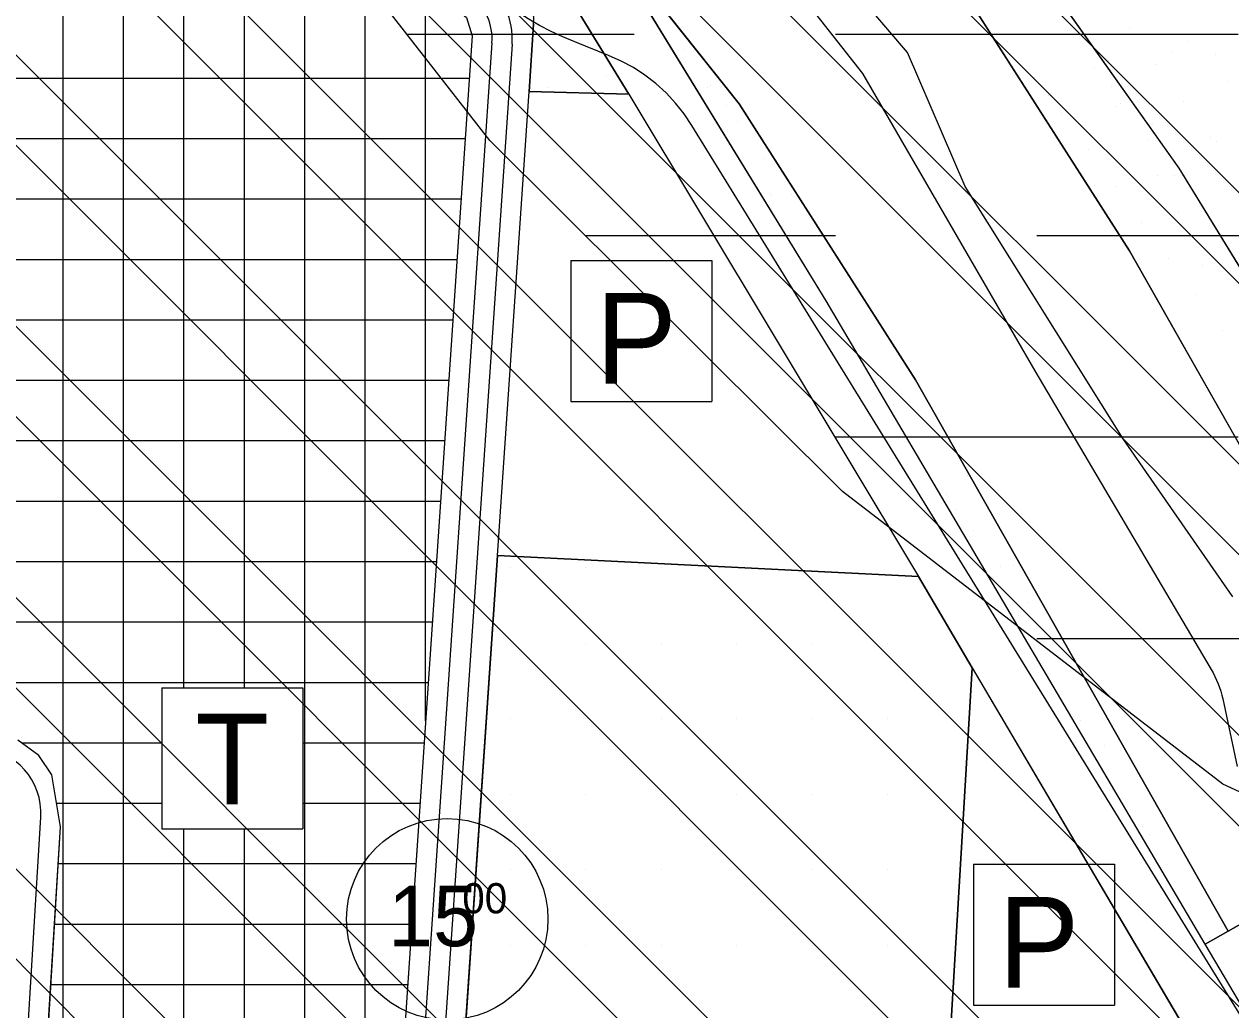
# Model space of a CAD drawing. Extents: x 419109 to 421295, y 4452223 to 4457798.
# Drawn here: x 420631 to 420930.6, y 4456264.7 to 4456509.4 of the extents above; entities that cross this region are included whole.
import ezdxf

# ---------------------------------------------------------------- set-up
doc = ezdxf.new("R2010")
doc.units = 0
for name, color, linetype in [('ADAKENARI', 7, 'Continuous'), ('Default', 7, 'Continuous'), ('KALDIRIM_FAT', 7, 'Continuous'), ('KD_DAIRE', 7, 'Continuous'), ('KD_YGEN', 7, 'Continuous'), ('PL_AYA_BOLGE_PARKI', 7, 'Continuous'), ('PL_AYA_PARK_DINLENME', 7, 'Continuous'), ('PL_SAY_SPOR', 7, 'Continuous'), ('PL_TA_K_DERE', 7, 'Continuous'), ('PL_TA_K_OTOPARK', 7, 'Continuous'), ('PL_TİCARET', 7, 'Continuous'), ('SEMBOL_FAT', 7, 'Continuous'), ('SN_TASKIN', 7, 'Continuous'), ('SN_TR_SIVILASMA', 7, 'Continuous'), ('SN_TR_TASKIN', 7, 'Continuous'), ('TR_PARKALANI', 7, 'Continuous'), ('TRFAT_PARKALANI', 7, 'Continuous'), ('TRFAT_SPOR', 7, 'Continuous'), ('TRFAT_TİCARET', 7, 'Continuous')]:
    doc.layers.add(name, color=color, linetype=linetype)

# ---------------------------------------------------------------- blocks, each defined once
blk = doc.blocks.new('POINT_DISPLAY')
at = {"layer": 'Default'}
blk.add_line((0, 0), (0, 0), dxfattribs=at)

msp = doc.modelspace()

# ---------------------------------------------------------------- linework, layer by layer
at = {"layer": 'ADAKENARI'}
for p, q in [((420758.35, 4456552.55), (420808.54, 4456489.62)), ((420862.75, 4456551.08), (420917.7, 4456473.63)), ((420905.43, 4456453.12), (420859.03, 4456525.74)), ((420830.14, 4456440.67), (420780.57, 4456521.61)), ((420740.82, 4456510.98), (420742.27, 4456506.47)), ((420781.13, 4456491.97), (420768.79, 4456512.12)), ((420757.5, 4456509.37), (420756.36, 4456492.63)), ((420742.27, 4456506.47), (420713.73, 4456087.47)), ((420748.52, 4456377.44), (420756.36, 4456492.63)), ((420756.36, 4456492.63), (420781.13, 4456491.97)), ((420781.13, 4456491.97), (420853.02, 4456372.3)), ((420808.54, 4456489.62), (420852.3, 4456421.11)), ((420917.7, 4456473.63), (421125.1, 4456134.88)), ((420983.89, 4456314.84), (420905.43, 4456453.12)), ((420924.23, 4456280.99), (420830.14, 4456440.67)), ((420852.3, 4456421.11), (420929.96, 4456284.24)), ((420748.52, 4456377.44), (420731.55, 4456128.29)), ((420748.52, 4456377.44), (420853.02, 4456372.3)), ((420866.39, 4456349.6), (420853.02, 4456372.3)), ((420866.39, 4456349.6), (420858.4, 4456215.86)), ((420866.39, 4456349.6), (420927.08, 4456246.62)), ((420634.68, 4456327.8), (420629.47, 4456331.61)), ((420637.88, 4456323.02), (420634.68, 4456327.8)), ((420640, 4456310.1), (420637.88, 4456323.02)), ((420929.96, 4456284.24), (420983.89, 4456314.84)), ((420623.45, 4456037.14), (420640, 4456310.1)), ((420924.23, 4456280.99), (420929.96, 4456284.24)), ((420960.94, 4456218.7), (420924.23, 4456280.99))]:
    msp.add_line(p, q, dxfattribs=at)
at = {"layer": 'KALDIRIM_FAT'}
for p, q in [((420747.16, 4456504.72), (420717.95, 4456075.79)), ((420752.15, 4456504.38), (420722.9, 4456074.87)), ((420618.56, 4456039.04), (420635.14, 4456312.53))]:
    msp.add_line(p, q, dxfattribs=at)
for centre, radius, start, end in [((420733.33, 4456505.66), 18.86, 356.1033, 50.6765), ((420733.33, 4456505.66), 13.86, 356.1033, 50.6765), ((420618.88, 4456313.52), 16.29, 356.5303, 86.3195)]:
    msp.add_arc(centre, radius, start, end, dxfattribs=at)
at = {"layer": 'KD_DAIRE'}
msp.add_circle((420736.04, 4456287.19), 25, dxfattribs=at)
at = {"layer": 'PL_AYA_BOLGE_PARKI'}
msp.add_lwpolyline([(420862.75, 4456551.08), (420917.7, 4456473.63), (421125.1, 4456134.88)], dxfattribs=at)
at = {"layer": 'PL_AYA_PARK_DINLENME'}
for points in [[(420398.45, 4456770.44), (420341.54, 4456780.97), (420343.75, 4456814.1), (420500.97, 4456742.52), (420572.51, 4456705.35), (420639.69, 4456661.01), (420701.86, 4456609.89), (420758.35, 4456552.55), (420808.54, 4456489.62), (420852.3, 4456421.11), (420929.96, 4456284.24), (420924.23, 4456280.99), (420830.14, 4456440.67), (420780.57, 4456521.61), (420657.58, 4456639.75), (420530.8, 4456712.43), (420483.24, 4456735.93), (420462.9, 4456746.95), (420444.36, 4456753.77)], [(420756.36, 4456492.63), (420757.5, 4456509.37), (420757.51, 4456510.98), (420757.34, 4456512.57), (420756.97, 4456514.14), (420756.42, 4456515.65), (420755.7, 4456517.08), (420754.81, 4456518.42), (420753.76, 4456519.64), (420752.58, 4456520.73), (420578.41, 4456663.41), (420580.89, 4456666.43), (420648.52, 4456627.66), (420768.79, 4456512.12), (420781.13, 4456491.97)]]:
    msp.add_lwpolyline(points, close=True, dxfattribs=at)
for points in [[(420617.16, 4456779.27), (420632.27, 4456769.91), (420647.17, 4456760.24), (420661.86, 4456750.24), (420676.33, 4456739.93), (420690.57, 4456729.31), (420704.58, 4456718.38), (420718.35, 4456707.15), (420731.88, 4456695.63), (420745.15, 4456683.82), (420758.17, 4456671.73), (420770.92, 4456659.36), (420783.4, 4456646.71), (420795.61, 4456633.8), (420807.53, 4456620.63), (420819.17, 4456607.2), (420830.52, 4456593.53), (420841.57, 4456579.61), (420852.31, 4456565.46), (420862.75, 4456551.08), (420917.7, 4456473.63), (421125.1, 4456134.88)], [(420620.52, 4456702.44), (420647.1, 4456684.72), (420666.31, 4456672.9), (420689.94, 4456655.91), (420715.78, 4456636.71), (420731.29, 4456611.6), (420747.54, 4456592.4), (420806.62, 4456538.49), (420839.11, 4456497.14), (420881.95, 4456423.29), (420925.71, 4456349.17), (420926.2, 4456348.31), (420926.65, 4456347.43), (420927.06, 4456346.54), (420927.44, 4456345.63), (420927.78, 4456344.7), (420928.08, 4456343.77), (420928.34, 4456342.82), (420928.57, 4456341.86), (420932.17, 4456325.07)], [(421036.85, 4456094.94), (420796.81, 4456484.25), (420794.89, 4456487.1), (420792.75, 4456489.78), (420790.4, 4456492.29), (420787.86, 4456494.6), (420785.14, 4456496.7), (420782.27, 4456498.58), (420779.25, 4456500.22), (420776.11, 4456501.62), (420767.72, 4456504.94), (420764.74, 4456506.2), (420761.81, 4456507.57), (420758.95, 4456509.07), (420756.14, 4456510.68), (420753.41, 4456512.4), (420750.75, 4456514.23), (420748.16, 4456516.17), (420745.66, 4456518.22), (420541.58, 4456692.09)], [(420931.05, 4456367.23), (420903.88, 4456406.47), (420864.64, 4456469.11), (420850.3, 4456502.32), (420823.88, 4456533.26)]]:
    msp.add_lwpolyline(points, dxfattribs=at)
at = {"layer": 'PL_SAY_SPOR'}
msp.add_lwpolyline([(420858.4, 4456215.86), (420846.76, 4456021.02), (420843.59, 4456018.22), (420716.31, 4456026.52), (420714.2, 4456029.58), (420727.85, 4456073.98), (420731.55, 4456128.29), (420748.52, 4456377.44), (420853.02, 4456372.3), (420866.39, 4456349.6)], close=True, dxfattribs=at)
at = {"layer": 'PL_TA_K_DERE'}
msp.add_lwpolyline([(420859.03, 4456525.74), (420905.43, 4456453.12), (420983.89, 4456314.84), (420929.96, 4456284.24), (420852.3, 4456421.11), (420808.54, 4456489.62), (420758.35, 4456552.55), (420701.86, 4456609.89), (420639.69, 4456661.01), (420572.51, 4456705.35), (420500.97, 4456742.52), (420343.75, 4456814.1), (420348.15, 4456880.22), (420452.95, 4456832.51), (420528.13, 4456798.28), (420603.97, 4456758.88), (420676.56, 4456710.96), (420743.75, 4456655.72), (420804.8, 4456593.75)], close=True, dxfattribs=at)
for points in [[(420620.52, 4456702.44), (420647.1, 4456684.72), (420666.31, 4456672.9), (420689.94, 4456655.91), (420715.78, 4456636.71), (420731.29, 4456611.6), (420747.54, 4456592.4), (420806.62, 4456538.49), (420839.11, 4456497.14), (420881.95, 4456423.29), (420925.71, 4456349.17), (420926.2, 4456348.31), (420926.65, 4456347.43), (420927.06, 4456346.54), (420927.44, 4456345.63), (420927.78, 4456344.7), (420928.08, 4456343.77), (420928.34, 4456342.82), (420928.57, 4456341.86), (420932.17, 4456325.07)], [(420931.05, 4456367.23), (420903.88, 4456406.47), (420864.64, 4456469.11), (420850.3, 4456502.32), (420823.88, 4456533.26)]]:
    msp.add_lwpolyline(points, dxfattribs=at)
at = {"layer": 'PL_TA_K_OTOPARK'}
for points in [[(420748.52, 4456377.44), (420756.36, 4456492.63), (420781.13, 4456491.97), (420853.02, 4456372.3)], [(420866.39, 4456349.6), (420927.08, 4456246.62), (420873.37, 4456214.97), (420858.4, 4456215.86)]]:
    msp.add_lwpolyline(points, close=True, dxfattribs=at)
at = {"layer": 'PL_TİCARET'}
for points in [[(420605.44, 4456621.88), (420740.82, 4456510.98), (420742.27, 4456506.47), (420713.73, 4456087.47)], [(420623.45, 4456037.14), (420640, 4456310.1), (420637.88, 4456323.02), (420634.68, 4456327.8), (420629.47, 4456331.61)]]:
    msp.add_lwpolyline(points, dxfattribs=at)
at = {"layer": 'SEMBOL_FAT'}
for p, q in [((420766.74, 4456450.73), (420766.74, 4456415.73)), ((420766.74, 4456450.73), (420801.74, 4456450.73)), ((420801.74, 4456450.73), (420801.74, 4456415.73)), ((420766.74, 4456415.73), (420801.74, 4456415.73)), ((420665.19, 4456344.64), (420665.19, 4456309.64)), ((420665.19, 4456344.64), (420700.19, 4456344.64)), ((420700.19, 4456344.64), (420700.19, 4456309.64)), ((420665.19, 4456309.64), (420700.19, 4456309.64)), ((420866.68, 4456300.82), (420866.68, 4456265.82)), ((420866.68, 4456300.82), (420901.68, 4456300.82)), ((420901.68, 4456300.82), (420901.68, 4456265.82)), ((420866.68, 4456265.82), (420901.68, 4456265.82))]:
    msp.add_line(p, q, dxfattribs=at)
at = {"layer": 'SN_TASKIN'}
msp.add_lwpolyline([(421279.09, 4456215.61), (421195.31, 4456240.09), (421032.23, 4456272.97), (420928.59, 4456320.69), (420834.21, 4456393.35), (420746.64, 4456480.52), (420663.92, 4456586.47), (420574.11, 4456669.5), (420422.96, 4456744.08), (420282.11, 4456812), (420160.8, 4456835.05), (420091.41, 4456837.4), (419960.89, 4456961.81), (419854.4, 4457049.62), (419750.61, 4457217.33), (419705.67, 4457319.89), (419669.27, 4457550.58), (419656.39, 4457729.95), (419636.42, 4457793.06)], dxfattribs=at)
at = {"layer": 'SN_TR_SIVILASMA'}
for p, q in [((421278.12, 4456121.97), (419993.97, 4457406.12)), ((421277.88, 4456099.75), (419987.89, 4457389.75)), ((421277.42, 4456055.31), (419975.73, 4457357.01)), ((421277.19, 4456033.09), (419969.65, 4457340.64)), ((421276.73, 4455988.66), (419957.49, 4457307.89)), ((421276.49, 4455966.44), (419971.97, 4457270.96)), ((421276.03, 4455922), (420004.05, 4457193.98)), ((421275.8, 4455899.78), (420015.35, 4457160.22)), ((421275.33, 4455855.34), (420037.81, 4457092.87)), ((421275.1, 4455833.12), (420049.03, 4457059.2)), ((421274.64, 4455788.69), (420075.79, 4456987.53)), ((421274.41, 4455766.47), (420135.66, 4456905.22)), ((421273.94, 4455722.03), (420248.84, 4456747.14)), ((421273.71, 4455699.81), (420266.8, 4456706.72)), ((421273.25, 4455655.37), (420276.01, 4456652.61)), ((421273.02, 4455633.15), (420276.28, 4456629.89))]:
    msp.add_line(p, q, dxfattribs=at)
at = {"layer": 'SN_TR_TASKIN'}
for p, q in [((420726.04, 4456506.9), (420782.43, 4456506.9)), ((420832.43, 4456506.9), (420932.43, 4456506.9)), ((420770.37, 4456456.9), (420832.43, 4456456.9)), ((420882.43, 4456456.9), (420982.43, 4456456.9)), ((420832.43, 4456406.9), (420932.43, 4456406.9)), ((420882.43, 4456356.9), (420982.43, 4456356.9))]:
    msp.add_line(p, q, dxfattribs=at)
at = {"layer": 'TRFAT_PARKALANI'}
for p, q in [((420769, 4456505.27), (420769, 4456505.27)), ((420794.86, 4456503.08), (420794.86, 4456503.08)), ((420775.66, 4456496.29), (420775.66, 4456496.29)), ((420760.89, 4456493.68), (420760.89, 4456493.68)), ((420800.54, 4456493.64), (420800.54, 4456493.64)), ((420801.52, 4456494.1), (420801.52, 4456494.1)), ((420805.31, 4456489.11), (420805.31, 4456489.11)), ((420808.18, 4456485.12), (420808.18, 4456485.12)), ((420814.84, 4456476.14), (420814.84, 4456476.14)), ((420815.99, 4456467.45), (420815.99, 4456467.45)), ((420816.61, 4456466.81), (420816.61, 4456466.81)), ((420821.5, 4456467.17), (420821.5, 4456467.17)), ((420828.17, 4456458.19), (420828.17, 4456458.19)), ((420827.91, 4456444.51), (420827.91, 4456444.51)), ((420831.45, 4456441.25), (420831.45, 4456441.25)), ((420846.9, 4456415.06), (420846.9, 4456415.06)), ((420853.36, 4456401.7), (420853.36, 4456401.7)), ((420865.28, 4456397.3), (420865.28, 4456397.3)), ((420860.02, 4456392.72), (420860.02, 4456392.72)), ((420862.35, 4456388.86), (420862.35, 4456388.86)), ((420866.68, 4456383.74), (420866.68, 4456383.74)), ((420876.58, 4456375), (420876.58, 4456375)), ((420873.34, 4456374.76), (420873.34, 4456374.76)), ((420880, 4456365.78), (420880, 4456365.78)), ((420877.81, 4456362.67), (420877.81, 4456362.67)), ((420886.66, 4456356.8), (420886.66, 4456356.8)), ((420887.88, 4456352.7), (420887.88, 4456352.7)), ((420893.32, 4456347.82), (420893.32, 4456347.82)), ((420893.26, 4456336.47), (420893.26, 4456336.47)), ((420899.18, 4456330.4), (420899.18, 4456330.4)), ((420908.71, 4456310.28), (420908.71, 4456310.28)), ((420910.48, 4456308.1), (420910.48, 4456308.1)), ((420918.51, 4456291.34), (420918.51, 4456291.34)), ((420921.77, 4456285.8), (420921.77, 4456285.8)), ((420924.17, 4456284.08), (420924.17, 4456284.08)), ((420925.17, 4456282.36), (420925.17, 4456282.36))]:
    msp.add_line(p, q, dxfattribs=at)
at = {"layer": 'TRFAT_SPOR'}
for p, q in [((420751.7, 4456374.47), (420751.7, 4456374.47)), ((420770.45, 4456374.47), (420770.45, 4456374.47)), ((420789.2, 4456374.47), (420789.2, 4456374.47)), ((420807.95, 4456374.47), (420807.95, 4456374.47)), ((420751.7, 4456355.72), (420751.7, 4456355.72)), ((420770.45, 4456355.72), (420770.45, 4456355.72)), ((420789.2, 4456355.72), (420789.2, 4456355.72)), ((420807.95, 4456355.72), (420807.95, 4456355.72)), ((420826.7, 4456355.72), (420826.7, 4456355.72)), ((420845.45, 4456355.72), (420845.45, 4456355.72)), ((420751.7, 4456336.97), (420751.7, 4456336.97)), ((420770.45, 4456336.97), (420770.45, 4456336.97)), ((420789.2, 4456336.97), (420789.2, 4456336.97)), ((420807.95, 4456336.97), (420807.95, 4456336.97)), ((420826.7, 4456336.97), (420826.7, 4456336.97)), ((420845.45, 4456336.97), (420845.45, 4456336.97)), ((420864.2, 4456336.97), (420864.2, 4456336.97)), ((420751.7, 4456318.22), (420751.7, 4456318.22)), ((420770.45, 4456318.22), (420770.45, 4456318.22)), ((420789.2, 4456318.22), (420789.2, 4456318.22)), ((420807.95, 4456318.22), (420807.95, 4456318.22)), ((420826.7, 4456318.22), (420826.7, 4456318.22)), ((420845.45, 4456318.22), (420845.45, 4456318.22)), ((420864.2, 4456318.22), (420864.2, 4456318.22)), ((420751.7, 4456299.47), (420751.7, 4456299.47)), ((420770.45, 4456299.47), (420770.45, 4456299.47)), ((420789.2, 4456299.47), (420789.2, 4456299.47)), ((420807.95, 4456299.47), (420807.95, 4456299.47)), ((420826.7, 4456299.47), (420826.7, 4456299.47)), ((420845.45, 4456299.47), (420845.45, 4456299.47)), ((420751.7, 4456280.72), (420751.7, 4456280.72)), ((420770.45, 4456280.72), (420770.45, 4456280.72)), ((420789.2, 4456280.72), (420789.2, 4456280.72)), ((420807.95, 4456280.72), (420807.95, 4456280.72)), ((420826.7, 4456280.72), (420826.7, 4456280.72)), ((420845.45, 4456280.72), (420845.45, 4456280.72))]:
    msp.add_line(p, q, dxfattribs=at)
at = {"layer": 'TRFAT_TİCARET'}
for p, q in [((420640.69, 4456031.44), (420640.69, 4456593)), ((420655.69, 4456033.98), (420655.69, 4456580.72)), ((420670.69, 4456344.64), (420670.69, 4456568.43)), ((420685.69, 4456344.64), (420685.69, 4456556.14)), ((420700.69, 4456067.15), (420700.69, 4456543.85)), ((420715.69, 4456116.24), (420715.69, 4456531.57)), ((420730.69, 4456336.46), (420730.69, 4456519.28)), ((420392.93, 4456495.99), (420741.56, 4456495.99)), ((420391.87, 4456480.99), (420740.53, 4456480.99)), ((420390.81, 4456465.99), (420739.51, 4456465.99)), ((420389.76, 4456450.99), (420738.49, 4456450.99)), ((420388.7, 4456435.99), (420737.47, 4456435.99)), ((420387.64, 4456420.99), (420736.45, 4456420.99)), ((420386.58, 4456405.99), (420735.43, 4456405.99)), ((420386.24, 4456390.99), (420734.4, 4456390.99)), ((420389.95, 4456375.99), (420733.38, 4456375.99)), ((420400.91, 4456360.99), (420732.36, 4456360.99)), ((420462.75, 4456345.99), (420731.34, 4456345.99)), ((420630.32, 4456330.99), (420665.19, 4456330.99)), ((420700.19, 4456330.99), (420730.32, 4456330.99)), ((420639.03, 4456315.99), (420665.19, 4456315.99)), ((420700.19, 4456315.99), (420729.3, 4456315.99)), ((420670.69, 4456042.41), (420670.69, 4456309.64)), ((420685.69, 4456052.45), (420685.69, 4456309.64)), ((420639.45, 4456300.99), (420728.27, 4456300.99)), ((420638.54, 4456285.99), (420727.25, 4456285.99)), ((420637.63, 4456270.99), (420726.23, 4456270.99))]:
    msp.add_line(p, q, dxfattribs=at)

# ---------------------------------------------------------------- block references
at = {"layer": 'TR_PARKALANI', "xscale": 0.1, "yscale": 0.10000000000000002}
for p in [(420889.98, 4456507.7), (420905.44, 4456508.24), (420875.2, 4456505.1), (420919.95, 4456505.01), (420915.77, 4456502.63), (420926.87, 4456501.86), (420896.64, 4456498.72), (420900.13, 4456500.31), (420912.1, 4456499.26), (420881.86, 4456496.12), (420929.68, 4456495.1), (420900.98, 4456494.01), (420885.34, 4456491.69), (420902.23, 4456489.04), (420903.3, 4456489.74), (420918.76, 4456490.28), (420888.53, 4456487.14), (420911.06, 4456484.5), (420909.96, 4456480.76), (420925.42, 4456481.3), (420927.07, 4456480.33), (420895.19, 4456478.16), (420912.28, 4456471.71), (420916.62, 4456471.78), (420896.64, 4456469.39), (420901.85, 4456469.18), (420917.69, 4456462.85), (420923.28, 4456462.8), (420908.51, 4456460.2), (420915.17, 4456451.22), (420923.58, 4456449.41), (420921.83, 4456442.24), (420928.49, 4456433.26), (420929.27, 4456273.18)]:
    msp.add_blockref('POINT_DISPLAY', p, dxfattribs=at)

# ---------------------------------------------------------------- texts
at = {"layer": 'KD_YGEN'}
for s, height, p in [('15', 15, (420721.38, 4456280.49)), ('00', 7.5, (420739.78, 4456288.65))]:
    msp.add_text(s, height=height, dxfattribs=at).set_placement(p)
at = {"layer": 'SEMBOL_FAT'}
for s, p in [('P', (420772.94, 4456420.16)), ('T', (420673.48, 4456315.72)), ('P', (420872.88, 4456270.24))]:
    msp.add_text(s, height=22.5, dxfattribs=at).set_placement(p)

doc.saveas('drawing.dxf')
